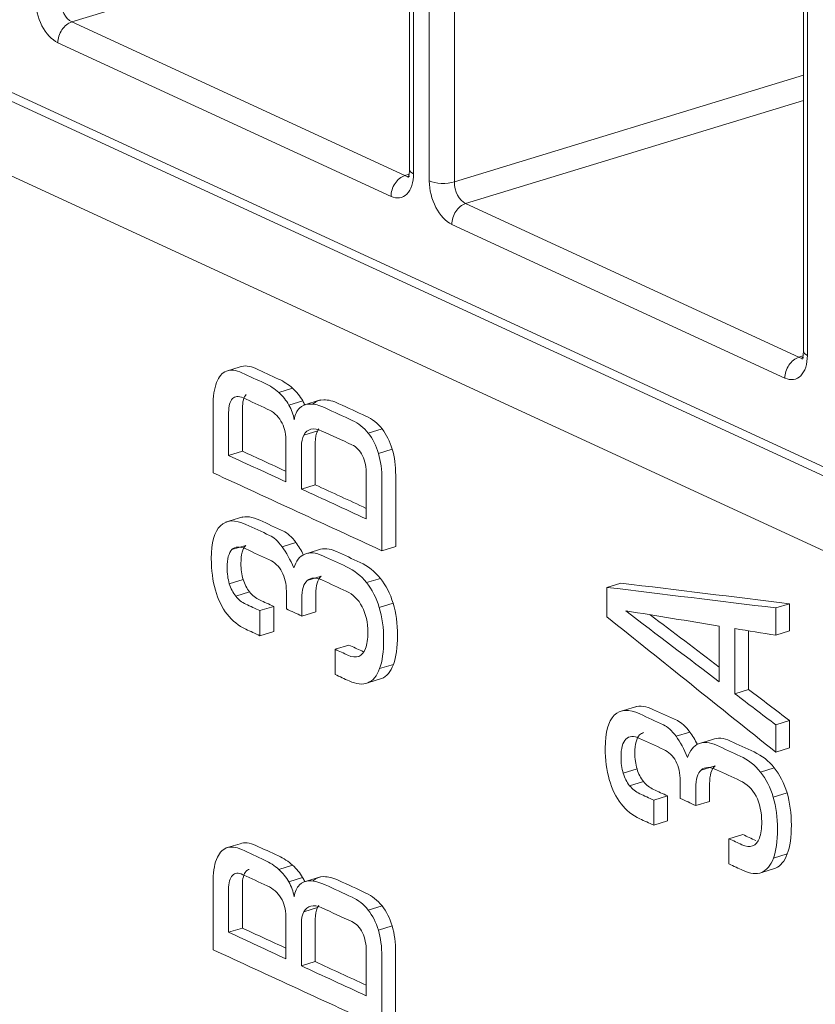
# Model space of a CAD drawing. Header units: millimetres. Extents: x 990 to 1809, y 0 to 562.
# Tile 500 of 550: x 1612.85 to 1617.31, y 154.67 to 160.2. Entities that reach past the tile are written whole.
import ezdxf

# ---------------------------------------------------------------- set-up
doc = ezdxf.new("R2010")
doc.units = ezdxf.units.MM
doc.layers.add('1', color=7, linetype='Continuous', true_color=0xffffff)
doc.layers.add('10', color=7, linetype='Continuous')

msp = doc.modelspace()

# ---------------------------------------------------------------- linework, layer by layer
at = {"layer": '1', "color": 7, "linetype": 'Continuous', "lineweight": 18}
for p, q in [((1604.5813, 163.1087), (1621.6937, 155.2149)), ((1614.082, 158.2479), (1614.0044, 158.2242)), ((1614.376, 158.1281), (1614.2984, 158.1044)), ((1614.4327, 158.0579), (1614.3551, 158.0342)), ((1614.5333, 158.0624), (1614.4363, 158.0328)), ((1614.4391, 157.8659), (1614.5167, 157.8896)), ((1614.8777, 157.9), (1614.8002, 157.8763)), ((1614.0171, 157.7513), (1614.0947, 157.775)), ((1614.9347, 157.7866), (1614.8572, 157.763)), ((1614.4254, 157.5629), (1614.503, 157.5866)), ((1614.096, 157.4063), (1613.9991, 157.3766)), ((1614.3946, 157.2628), (1614.317, 157.2391)), ((1614.1132, 157.2467), (1614.0357, 157.223)), ((1614.5215, 157.2209), (1614.444, 157.1972)), ((1614.9542, 157.2407), (1614.8767, 157.217)), ((1614.0986, 157.0555), (1614.021, 157.0318)), ((1614.5359, 157.0732), (1614.4583, 157.0496)), ((1614.8683, 157.0619), (1614.7907, 157.0382)), ((1616.2167, 157.0351), (1616.1391, 157.0114)), ((1614.1344, 156.9855), (1614.0568, 156.9618)), ((1614.2699, 156.9043), (1614.1923, 156.8806)), ((1614.5056, 156.874), (1614.428, 156.8503)), ((1614.9396, 156.9219), (1614.862, 156.8982)), ((1617.1635, 156.9196), (1617.086, 156.8959)), ((1614.2699, 156.7638), (1614.1923, 156.7401)), ((1617.1635, 156.7667), (1617.086, 156.743)), ((1614.6918, 156.6877), (1614.6143, 156.664)), ((1614.9412, 156.5789), (1614.8637, 156.5552)), ((1614.8751, 156.4994), (1614.7976, 156.4757)), ((1616.9336, 156.4384), (1616.8561, 156.4147)), ((1616.3053, 156.3432), (1616.2083, 156.3135)), ((1617.1635, 156.2637), (1617.086, 156.24)), ((1616.6038, 156.1997), (1616.5263, 156.176)), ((1616.7308, 156.1578), (1616.6532, 156.1341)), ((1617.1635, 156.1107), (1617.086, 156.087)), ((1616.3078, 155.9924), (1616.2303, 155.9687)), ((1616.7451, 156.0101), (1616.6676, 155.9865)), ((1617.0776, 155.9988), (1617, 155.9751)), ((1616.3437, 155.9223), (1616.2661, 155.8986)), ((1616.4791, 155.8413), (1616.4016, 155.8176)), ((1617.1489, 155.8588), (1617.0713, 155.8351)), ((1616.7148, 155.8109), (1616.6373, 155.7872)), ((1616.4791, 155.7007), (1616.4016, 155.677)), ((1616.9011, 155.6246), (1616.8235, 155.6009)), ((1614.0817, 155.5729), (1614.0041, 155.5492)), ((1617.1505, 155.5158), (1617.0729, 155.4921)), ((1614.3757, 155.453), (1614.2981, 155.4293)), ((1617.0844, 155.4363), (1617.0068, 155.4126)), ((1614.4323, 155.3829), (1614.3548, 155.3592)), ((1614.533, 155.3874), (1614.436, 155.3578)), ((1614.4388, 155.1909), (1614.5163, 155.2146)), ((1614.8774, 155.2249), (1614.7999, 155.2012)), ((1614.0168, 155.0762), (1614.0944, 155.0999)), ((1614.9344, 155.1116), (1614.8568, 155.0879)), ((1614.4251, 154.8879), (1614.5026, 154.9116))]:
    msp.add_line(p, q, dxfattribs=at)
for points, knots in [([(1602.3029, 176.4155), (1610.893, 172.4529), (1619.4832, 168.4903), (1632.3685, 162.5465), (1638.8111, 159.5745), (1645.2538, 156.6026), (1648.4751, 155.1166), (1649.5489, 154.6213), (1651.1595, 153.8783), (1651.6964, 153.6306), (1652.3675, 153.3211), (1652.5017, 153.2591), (1652.703, 153.1662), (1652.7701, 153.1353), (1652.8708, 153.0888), (1652.9043, 153.0734), (1652.9548, 153.0502), (1652.9716, 153.0425), (1652.9927, 153.0329), (1652.997, 153.031), (1653.0057, 153.0274), (1653.0147, 153.024), (1653.0242, 153.021), (1653.034, 153.0182), (1653.0391, 153.0169), (1653.0542, 153.0129), (1653.0641, 153.0101), (1653.0835, 153.0043), (1653.0931, 153.0012), (1653.1219, 152.992), (1653.1412, 152.9857), (1653.1988, 152.9667), (1653.2371, 152.9537), (1653.3514, 152.9131), (1653.4268, 152.8844), (1653.6514, 152.7941), (1653.7991, 152.7285), (1653.9456, 152.6591)], [0, 0, 0, 0, 0.5, 0.5, 0.75, 0.875, 0.875, 0.9375, 0.9375, 0.96875, 0.96875, 0.976563, 0.976563, 0.980469, 0.980469, 0.982422, 0.982422, 0.983398, 0.983398, 0.983643, 0.983643, 0.983887, 0.984131, 0.984131, 0.984375, 0.984375, 0.984863, 0.984863, 0.985352, 0.985352, 0.986328, 0.986328, 0.988281, 0.988281, 0.992188, 0.992188, 1, 1, 1, 1]), ([(1614.082, 158.2479), (1614.1061, 158.2575), (1614.1353, 158.2544), (1614.1696, 158.2386), (1614.2119, 158.219), (1614.2542, 158.1995), (1614.2966, 158.18), (1614.3265, 158.1662), (1614.353, 158.1489), (1614.376, 158.1281)], [0, 0, 0, 0, 0.333333, 0.333333, 0.333333, 0.666667, 0.666667, 0.666667, 1, 1, 1, 1]), ([(1614.0044, 158.2242), (1614.0285, 158.2338), (1614.0577, 158.2307), (1614.092, 158.2149), (1614.1343, 158.1953), (1614.1767, 158.1758), (1614.219, 158.1563), (1614.2489, 158.1425), (1614.2754, 158.1252), (1614.2984, 158.1044)], [0, 0, 0, 0, 0.333333, 0.333333, 0.333333, 0.666667, 0.666667, 0.666667, 1, 1, 1, 1]), ([(1613.9299, 157.6538), (1613.9299, 157.7781), (1613.9299, 157.9024), (1613.9299, 158.0267), (1613.9299, 158.0822), (1613.9363, 158.1266), (1613.9491, 158.1599)], [0, 0, 0, 0, 0.5, 0.5, 0.5, 1, 1, 1, 1]), ([(1614.3108, 157.9442), (1614.2926, 157.974), (1614.267, 157.9965), (1614.234, 158.0117), (1614.1886, 158.0326), (1614.1432, 158.0536), (1614.0979, 158.0745), (1614.0723, 158.0863), (1614.0524, 158.0848), (1614.0383, 158.0699)], [0, 0, 0, 0, 0.333333, 0.333333, 0.333333, 0.666667, 0.666667, 0.666667, 1, 1, 1, 1]), ([(1614.1159, 158.0936), (1614.1017, 158.0788), (1614.0947, 158.0526), (1614.0947, 158.015), (1614.0947, 157.935), (1614.0947, 157.855), (1614.0947, 157.775)], [0, 0, 0, 0, 0.5, 0.5, 0.5, 1, 1, 1, 1]), ([(1614.0383, 158.0699), (1614.0242, 158.0551), (1614.0171, 158.0289), (1614.0171, 157.9913), (1614.0171, 157.9113), (1614.0171, 157.8313), (1614.0171, 157.7513)], [0, 0, 0, 0, 0.5, 0.5, 0.5, 1, 1, 1, 1]), ([(1614.4144, 158.0169), (1614.4295, 158.032), (1614.4493, 158.0395), (1614.4979, 158.0401), (1614.5261, 158.0328), (1614.5583, 158.018), (1614.6088, 157.9946), (1614.6594, 157.9713), (1614.71, 157.948), (1614.7452, 157.9318), (1614.7752, 157.9079), (1614.8002, 157.8763)], [0, 0, 0, 0, 0.25, 0.25, 0.5, 0.5, 0.5, 0.75, 0.75, 0.75, 1, 1, 1, 1]), ([(1614.4919, 158.0406), (1614.5071, 158.0556), (1614.5269, 158.0632), (1614.5755, 158.0638), (1614.6037, 158.0565), (1614.6358, 158.0417), (1614.6864, 158.0183), (1614.737, 157.995), (1614.7875, 157.9717), (1614.8227, 157.9555), (1614.8528, 157.9316), (1614.8777, 157.9)], [0, 0, 0, 0, 0.25, 0.25, 0.5, 0.5, 0.5, 0.75, 0.75, 0.75, 1, 1, 1, 1]), ([(1614.3382, 157.6032), (1614.3382, 157.6825), (1614.3382, 157.7619), (1614.3382, 157.8413), (1614.3382, 157.8801), (1614.3291, 157.9145), (1614.3108, 157.9442)], [0, 0, 0, 0, 0.5, 0.5, 0.5, 1, 1, 1, 1]), ([(1614.4391, 157.8659), (1614.43, 157.8488), (1614.4254, 157.8271), (1614.4254, 157.801), (1614.4254, 157.7216), (1614.4254, 157.6423), (1614.4254, 157.5629)], [0, 0, 0, 0, 0.5, 0.5, 0.5, 1, 1, 1, 1]), ([(1614.5167, 157.8896), (1614.5076, 157.8725), (1614.503, 157.8508), (1614.503, 157.8247), (1614.503, 157.7453), (1614.503, 157.666), (1614.503, 157.5866)], [0, 0, 0, 0, 0.5, 0.5, 0.5, 1, 1, 1, 1]), ([(1614.768, 157.7491), (1614.7536, 157.7787), (1614.7337, 157.7994), (1614.708, 157.8112), (1614.6522, 157.8369), (1614.5965, 157.8627), (1614.5407, 157.8884)], [0, 0, 0, 0, 0.5, 0.5, 0.5, 1, 1, 1, 1]), ([(1614.8572, 157.763), (1614.8702, 157.719), (1614.8767, 157.67), (1614.8767, 157.6158), (1614.8767, 157.4829), (1614.8767, 157.35), (1614.8767, 157.217)], [0, 0, 0, 0, 0.5, 0.5, 0.5, 1, 1, 1, 1]), ([(1614.9347, 157.7866), (1614.9478, 157.7427), (1614.9542, 157.6937), (1614.9542, 157.6395), (1614.9542, 157.5066), (1614.9542, 157.3737), (1614.9542, 157.2407)], [0, 0, 0, 0, 0.5, 0.5, 0.5, 1, 1, 1, 1]), ([(1614.7894, 157.395), (1614.7894, 157.4776), (1614.7894, 157.5601), (1614.7894, 157.6426), (1614.7894, 157.6841), (1614.7823, 157.7196), (1614.768, 157.7491)], [0, 0, 0, 0, 0.5, 0.5, 0.5, 1, 1, 1, 1]), ([(1613.9709, 157.3566), (1614.0048, 157.3901), (1614.0525, 157.3926), (1614.1142, 157.3642), (1614.1584, 157.3438), (1614.2027, 157.3233), (1614.247, 157.3029), (1614.27, 157.2923), (1614.2933, 157.271), (1614.317, 157.2391)], [0, 0, 0, 0, 0.333333, 0.333333, 0.333333, 0.666667, 0.666667, 0.666667, 1, 1, 1, 1]), ([(1614.0855, 157.4031), (1614.1146, 157.4122), (1614.1499, 157.4071), (1614.1917, 157.3879), (1614.236, 157.3674), (1614.2803, 157.347), (1614.3245, 157.3266), (1614.3476, 157.316), (1614.3709, 157.2947), (1614.3946, 157.2628)], [0, 0, 0, 0, 0.253061, 0.253061, 0.253061, 0.626531, 0.626531, 0.626531, 1, 1, 1, 1]), ([(1613.9429, 156.9957), (1613.9277, 157.0486), (1613.9201, 157.1076), (1613.9201, 157.1726), (1613.9201, 157.2618), (1613.937, 157.3232), (1613.9709, 157.3566)], [0, 0, 0, 0, 0.5, 0.5, 0.5, 1, 1, 1, 1]), ([(1614.0357, 157.223), (1614.0177, 157.2049), (1614.0087, 157.1712), (1614.0087, 157.1222), (1614.0087, 157.089), (1614.0128, 157.0589), (1614.021, 157.0318)], [0, 0, 0, 0, 0.5, 0.5, 0.5, 1, 1, 1, 1]), ([(1614.316, 157.0985), (1614.2995, 157.1294), (1614.2763, 157.1517), (1614.2463, 157.1655), (1614.2019, 157.186), (1614.1573, 157.2066), (1614.1129, 157.2271), (1614.0794, 157.2425), (1614.0537, 157.2412), (1614.0357, 157.223)], [0, 0, 0, 0, 0.333333, 0.333333, 0.333333, 0.666667, 0.666667, 0.666667, 1, 1, 1, 1]), ([(1614.1132, 157.2467), (1614.0952, 157.2286), (1614.0862, 157.1949), (1614.0862, 157.1459), (1614.0862, 157.1127), (1614.0903, 157.0826), (1614.0986, 157.0555)], [0, 0, 0, 0, 0.5, 0.5, 0.5, 1, 1, 1, 1]), ([(1614.444, 157.1972), (1614.4724, 157.2093), (1614.5059, 157.2064), (1614.5446, 157.1886), (1614.5889, 157.1682), (1614.6331, 157.1477), (1614.7217, 157.1069), (1614.7595, 157.0772), (1614.7907, 157.0382)], [0, 0, 0, 0, 0.333333, 0.333333, 0.333333, 0.666667, 0.666667, 1, 1, 1, 1]), ([(1614.5215, 157.2209), (1614.55, 157.233), (1614.5835, 157.2301), (1614.6221, 157.2123), (1614.6664, 157.1919), (1614.7107, 157.1714), (1614.7993, 157.1306), (1614.837, 157.1009), (1614.8683, 157.0619)], [0, 0, 0, 0, 0.333333, 0.333333, 0.333333, 0.666667, 0.666667, 1, 1, 1, 1]), ([(1614.3408, 156.8906), (1614.3408, 156.9234), (1614.3408, 156.9562), (1614.3408, 156.989), (1614.3408, 157.0311), (1614.3325, 157.0676), (1614.316, 157.0985)], [0, 0, 0, 0, 0.5, 0.5, 0.5, 1, 1, 1, 1]), ([(1614.4583, 157.0496), (1614.4381, 157.0315), (1614.428, 156.9979), (1614.428, 156.9488), (1614.428, 156.916), (1614.428, 156.8831), (1614.428, 156.8503)], [0, 0, 0, 0, 0.5, 0.5, 0.5, 1, 1, 1, 1]), ([(1614.7849, 156.668), (1614.7936, 156.6911), (1614.7979, 156.7214), (1614.7979, 156.7591), (1614.7979, 156.8145), (1614.7873, 156.8624), (1614.7447, 156.9433), (1614.715, 156.9723), (1614.6768, 156.9899), (1614.6325, 157.0103), (1614.5882, 157.0308), (1614.5439, 157.0512), (1614.507, 157.0682), (1614.4785, 157.0677), (1614.4583, 157.0496)], [0, 0, 0, 0, 0.2, 0.2, 0.2, 0.4, 0.4, 0.6, 0.6, 0.6, 0.8, 0.8, 0.8, 1, 1, 1, 1]), ([(1614.5359, 157.0732), (1614.5157, 157.0552), (1614.5056, 157.0216), (1614.5056, 156.9725), (1614.5056, 156.9397), (1614.5056, 156.9068), (1614.5056, 156.874)], [0, 0, 0, 0, 0.5, 0.5, 0.5, 1, 1, 1, 1]), ([(1614.1344, 156.9855), (1614.15, 156.9658), (1614.1689, 156.9509), (1614.1911, 156.9407), (1614.2173, 156.9286), (1614.2436, 156.9165), (1614.2699, 156.9043)], [0, 0, 0, 0, 0.5, 0.5, 0.5, 1, 1, 1, 1]), ([(1614.0568, 156.9618), (1614.0725, 156.9421), (1614.0914, 156.9272), (1614.1135, 156.917), (1614.1398, 156.9049), (1614.166, 156.8928), (1614.1923, 156.8806)], [0, 0, 0, 0, 0.5, 0.5, 0.5, 1, 1, 1, 1]), ([(1614.862, 156.8982), (1614.8783, 156.8439), (1614.8865, 156.7838), (1614.8865, 156.6506), (1614.8789, 156.5963), (1614.8637, 156.5552)], [0, 0, 0, 0, 0.5, 0.5, 1, 1, 1, 1]), ([(1614.9396, 156.9219), (1614.9559, 156.8676), (1614.964, 156.8075), (1614.964, 156.6743), (1614.9564, 156.62), (1614.9412, 156.5789)], [0, 0, 0, 0, 0.5, 0.5, 1, 1, 1, 1]), ([(1614.1923, 156.7401), (1614.166, 156.7522), (1614.1398, 156.7643), (1614.1135, 156.7764), (1614.0727, 156.7953), (1614.0378, 156.8233), (1614.009, 156.8605)], [0, 0, 0, 0, 0.5, 0.5, 0.5, 1, 1, 1, 1]), ([(1614.6143, 156.664), (1614.6383, 156.6529), (1614.6624, 156.6418), (1614.71, 156.6199), (1614.7301, 156.6176), (1614.7468, 156.6239)], [0, 0, 0, 0, 0.5, 0.5, 1, 1, 1, 1]), ([(1614.6918, 156.6877), (1614.7159, 156.6766), (1614.74, 156.6655), (1614.768, 156.6526), (1614.7718, 156.651), (1614.7756, 156.6497)], [0, 0, 0, 0, 0.85694, 0.85694, 1, 1, 1, 1]), ([(1614.7976, 156.4757), (1614.7687, 156.4638), (1614.7339, 156.4673), (1614.6931, 156.4861), (1614.6668, 156.4983), (1614.6405, 156.5104), (1614.6143, 156.5225)], [0, 0, 0, 0, 0.5, 0.5, 0.5, 1, 1, 1, 1]), ([(1616.1802, 156.2935), (1616.214, 156.327), (1616.2618, 156.3295), (1616.3234, 156.3011), (1616.3677, 156.2807), (1616.412, 156.2602), (1616.4563, 156.2398), (1616.4793, 156.2292), (1616.5026, 156.2079), (1616.5263, 156.176)], [0, 0, 0, 0, 0.333333, 0.333333, 0.333333, 0.666667, 0.666667, 0.666667, 1, 1, 1, 1]), ([(1616.2948, 156.34), (1616.3238, 156.3491), (1616.3592, 156.3441), (1616.401, 156.3248), (1616.4453, 156.3044), (1616.4895, 156.2839), (1616.5338, 156.2635), (1616.5568, 156.2529), (1616.5802, 156.2316), (1616.6038, 156.1997)], [0, 0, 0, 0, 0.253035, 0.253035, 0.253035, 0.626518, 0.626518, 0.626518, 1, 1, 1, 1]), ([(1616.1521, 155.9326), (1616.137, 155.9855), (1616.1294, 156.0445), (1616.1294, 156.1095), (1616.1294, 156.1987), (1616.1463, 156.2601), (1616.1802, 156.2935)], [0, 0, 0, 0, 0.5, 0.5, 0.5, 1, 1, 1, 1]), ([(1616.5253, 156.0354), (1616.5088, 156.0662), (1616.4856, 156.0886), (1616.4556, 156.1024), (1616.4111, 156.1229), (1616.3666, 156.1435), (1616.3221, 156.164), (1616.2887, 156.1794), (1616.263, 156.178), (1616.2269, 156.1418), (1616.2179, 156.1082), (1616.2179, 156.0591), (1616.2179, 156.0259), (1616.2221, 155.9958), (1616.2303, 155.9687)], [0, 0, 0, 0, 0.2, 0.2, 0.2, 0.4, 0.4, 0.4, 0.6, 0.6, 0.8, 0.8, 0.8, 1, 1, 1, 1]), ([(1616.3432, 156.1962), (1616.3354, 156.1939), (1616.3285, 156.1897), (1616.3045, 156.1655), (1616.2955, 156.1319), (1616.2955, 156.0828), (1616.2955, 156.0496), (1616.2996, 156.0195), (1616.3078, 155.9924)], [0, 0, 0, 0, 0.14341, 0.14341, 0.571705, 0.571705, 0.571705, 1, 1, 1, 1]), ([(1616.7308, 156.1578), (1616.7592, 156.1699), (1616.7928, 156.167), (1616.8314, 156.1492), (1616.8757, 156.1288), (1616.92, 156.1083), (1617.0085, 156.0675), (1617.0463, 156.0378), (1617.0776, 155.9988)], [0, 0, 0, 0, 0.333333, 0.333333, 0.333333, 0.666667, 0.666667, 1, 1, 1, 1]), ([(1616.6532, 156.1341), (1616.6817, 156.1462), (1616.7152, 156.1433), (1616.7539, 156.1255), (1616.7981, 156.1051), (1616.8424, 156.0846), (1616.931, 156.0438), (1616.9687, 156.0141), (1617, 155.9751)], [0, 0, 0, 0, 0.333333, 0.333333, 0.333333, 0.666667, 0.666667, 1, 1, 1, 1]), ([(1616.55, 155.8275), (1616.55, 155.8603), (1616.55, 155.8931), (1616.55, 155.9259), (1616.55, 155.968), (1616.5418, 156.0045), (1616.5253, 156.0354)], [0, 0, 0, 0, 0.5, 0.5, 0.5, 1, 1, 1, 1]), ([(1616.6676, 155.9865), (1616.6474, 155.9684), (1616.6373, 155.9348), (1616.6373, 155.8857), (1616.6373, 155.8529), (1616.6373, 155.82), (1616.6373, 155.7872)], [0, 0, 0, 0, 0.5, 0.5, 0.5, 1, 1, 1, 1]), ([(1616.956, 155.5608), (1616.9728, 155.5671), (1616.9855, 155.5818), (1617.0028, 155.628), (1617.0072, 155.6583), (1617.0072, 155.6959), (1617.0072, 155.7514), (1616.9965, 155.7993), (1616.954, 155.8802), (1616.9242, 155.9092), (1616.886, 155.9268), (1616.8418, 155.9472), (1616.7975, 155.9677), (1616.7532, 155.9881), (1616.7163, 156.0051), (1616.6878, 156.0046), (1616.6676, 155.9865)], [0, 0, 0, 0, 0.166667, 0.166667, 0.333333, 0.333333, 0.333333, 0.5, 0.5, 0.666667, 0.666667, 0.666667, 0.833333, 0.833333, 0.833333, 1, 1, 1, 1]), ([(1616.7451, 156.0101), (1616.725, 155.9921), (1616.7148, 155.9585), (1616.7148, 155.9094), (1616.7148, 155.8766), (1616.7148, 155.8437), (1616.7148, 155.8109)], [0, 0, 0, 0, 0.5, 0.5, 0.5, 1, 1, 1, 1]), ([(1616.2661, 155.8986), (1616.2818, 155.879), (1616.3006, 155.8641), (1616.3228, 155.8539), (1616.349, 155.8418), (1616.3753, 155.8297), (1616.4016, 155.8176)], [0, 0, 0, 0, 0.5, 0.5, 0.5, 1, 1, 1, 1]), ([(1616.3437, 155.9223), (1616.3593, 155.9027), (1616.3782, 155.8878), (1616.4003, 155.8776), (1616.4266, 155.8655), (1616.4529, 155.8534), (1616.4791, 155.8413)], [0, 0, 0, 0, 0.5, 0.5, 0.5, 1, 1, 1, 1]), ([(1617.0713, 155.8351), (1617.0876, 155.7808), (1617.0957, 155.7207), (1617.0957, 155.5875), (1617.0881, 155.5332), (1617.0729, 155.4921)], [0, 0, 0, 0, 0.5, 0.5, 1, 1, 1, 1]), ([(1617.1489, 155.8588), (1617.1651, 155.8045), (1617.1733, 155.7444), (1617.1733, 155.6112), (1617.1657, 155.5569), (1617.1505, 155.5158)], [0, 0, 0, 0, 0.5, 0.5, 1, 1, 1, 1]), ([(1616.4016, 155.677), (1616.3753, 155.6891), (1616.349, 155.7012), (1616.3228, 155.7133), (1616.2819, 155.7322), (1616.2471, 155.7602), (1616.2182, 155.7974)], [0, 0, 0, 0, 0.5, 0.5, 0.5, 1, 1, 1, 1]), ([(1616.8235, 155.6009), (1616.8476, 155.5898), (1616.8717, 155.5787), (1616.9193, 155.5568), (1616.9393, 155.5545), (1616.956, 155.5608)], [0, 0, 0, 0, 0.5, 0.5, 1, 1, 1, 1]), ([(1616.9011, 155.6246), (1616.9252, 155.6135), (1616.9493, 155.6024), (1616.9734, 155.5913), (1616.9735, 155.5912), (1616.9735, 155.5912)], [0, 0, 0, 0, 0.998222, 0.998222, 1, 1, 1, 1]), ([(1614.0041, 155.5492), (1614.0282, 155.5588), (1614.0574, 155.5557), (1614.0917, 155.5399), (1614.134, 155.5203), (1614.1763, 155.5008), (1614.2187, 155.4813), (1614.2486, 155.4675), (1614.2751, 155.4502), (1614.2981, 155.4293)], [0, 0, 0, 0, 0.333333, 0.333333, 0.333333, 0.666667, 0.666667, 0.666667, 1, 1, 1, 1]), ([(1614.0817, 155.5729), (1614.1057, 155.5825), (1614.135, 155.5794), (1614.1693, 155.5636), (1614.2116, 155.544), (1614.2539, 155.5245), (1614.2962, 155.505), (1614.3262, 155.4912), (1614.3527, 155.4739), (1614.3757, 155.453)], [0, 0, 0, 0, 0.333333, 0.333333, 0.333333, 0.666667, 0.666667, 0.666667, 1, 1, 1, 1]), ([(1613.9295, 154.9788), (1613.9295, 155.1031), (1613.9295, 155.2274), (1613.9295, 155.3517), (1613.9295, 155.4072), (1613.936, 155.4515), (1613.9488, 155.4849)], [0, 0, 0, 0, 0.5, 0.5, 0.5, 1, 1, 1, 1]), ([(1617.0068, 155.4126), (1616.978, 155.4007), (1616.9431, 155.4042), (1616.9023, 155.4231), (1616.8761, 155.4352), (1616.8498, 155.4473), (1616.8235, 155.4594)], [0, 0, 0, 0, 0.5, 0.5, 0.5, 1, 1, 1, 1]), ([(1614.3105, 155.2692), (1614.2923, 155.299), (1614.2666, 155.3215), (1614.2337, 155.3367), (1614.1883, 155.3576), (1614.1429, 155.3786), (1614.0976, 155.3995), (1614.0719, 155.4113), (1614.0521, 155.4098), (1614.0239, 155.3801), (1614.0168, 155.3538), (1614.0168, 155.3162), (1614.0168, 155.2363), (1614.0168, 155.1562), (1614.0168, 155.0762)], [0, 0, 0, 0, 0.2, 0.2, 0.2, 0.4, 0.4, 0.4, 0.6, 0.6, 0.8, 0.8, 0.8, 1, 1, 1, 1]), ([(1614.1327, 155.4294), (1614.1262, 155.4275), (1614.1205, 155.4239), (1614.1014, 155.4038), (1614.0944, 155.3775), (1614.0944, 155.3399), (1614.0944, 155.26), (1614.0944, 155.1799), (1614.0944, 155.0999)], [0, 0, 0, 0, 0.150462, 0.150462, 0.575231, 0.575231, 0.575231, 1, 1, 1, 1]), ([(1614.4916, 155.3656), (1614.5068, 155.3806), (1614.5265, 155.3882), (1614.5752, 155.3887), (1614.6034, 155.3815), (1614.6355, 155.3667), (1614.6861, 155.3433), (1614.7366, 155.32), (1614.7872, 155.2967), (1614.8224, 155.2804), (1614.8525, 155.2565), (1614.8774, 155.2249)], [0, 0, 0, 0, 0.25, 0.25, 0.5, 0.5, 0.5, 0.75, 0.75, 0.75, 1, 1, 1, 1]), ([(1614.414, 155.3419), (1614.4292, 155.3569), (1614.449, 155.3645), (1614.4976, 155.3651), (1614.5258, 155.3578), (1614.5579, 155.343), (1614.6085, 155.3196), (1614.6591, 155.2963), (1614.7097, 155.273), (1614.7448, 155.2567), (1614.7749, 155.2328), (1614.7999, 155.2012)], [0, 0, 0, 0, 0.25, 0.25, 0.5, 0.5, 0.5, 0.75, 0.75, 0.75, 1, 1, 1, 1]), ([(1614.3378, 154.9281), (1614.3378, 155.0075), (1614.3378, 155.0869), (1614.3378, 155.1662), (1614.3378, 155.2051), (1614.3287, 155.2394), (1614.3105, 155.2692)], [0, 0, 0, 0, 0.5, 0.5, 0.5, 1, 1, 1, 1]), ([(1614.5163, 155.2146), (1614.5072, 155.1975), (1614.5026, 155.1758), (1614.5026, 155.1497), (1614.5026, 155.0703), (1614.5026, 154.9909), (1614.5026, 154.9116)], [0, 0, 0, 0, 0.5, 0.5, 0.5, 1, 1, 1, 1]), ([(1614.7676, 155.0741), (1614.7533, 155.1037), (1614.7333, 155.1243), (1614.7077, 155.1361), (1614.6519, 155.1619), (1614.5961, 155.1876), (1614.5404, 155.2134)], [0, 0, 0, 0, 0.5, 0.5, 0.5, 1, 1, 1, 1]), ([(1614.4388, 155.1909), (1614.4297, 155.1738), (1614.4251, 155.1521), (1614.4251, 155.126), (1614.4251, 155.0466), (1614.4251, 154.9673), (1614.4251, 154.8879)], [0, 0, 0, 0, 0.5, 0.5, 0.5, 1, 1, 1, 1]), ([(1614.9344, 155.1116), (1614.9474, 155.0677), (1614.9539, 155.0186), (1614.9539, 154.9645), (1614.9539, 154.8315), (1614.9539, 154.6986), (1614.9539, 154.5657)], [0, 0, 0, 0, 0.5, 0.5, 0.5, 1, 1, 1, 1]), ([(1614.7891, 154.72), (1614.7891, 154.8025), (1614.7891, 154.8851), (1614.7891, 154.9676), (1614.7891, 155.0091), (1614.782, 155.0445), (1614.7676, 155.0741)], [0, 0, 0, 0, 0.5, 0.5, 0.5, 1, 1, 1, 1]), ([(1614.8568, 155.0879), (1614.8699, 155.044), (1614.8764, 154.9949), (1614.8764, 154.9408), (1614.8764, 154.8078), (1614.8764, 154.6749), (1614.8764, 154.542)], [0, 0, 0, 0, 0.5, 0.5, 0.5, 1, 1, 1, 1])]:
    msp.add_open_spline(points, degree=3, knots=knots, dxfattribs=at)
for points in [[(1554.3022, 161.6948), (1582.5426, 148.6677), (1610.783, 135.6407), (1639.0234, 122.6136)], [(1613.9491, 158.1599), (1613.9619, 158.1932), (1613.9803, 158.2146), (1614.0044, 158.2242)], [(1614.2984, 158.1044), (1614.3215, 158.0835), (1614.3403, 158.0602), (1614.3551, 158.0342)], [(1614.376, 158.1281), (1614.399, 158.1072), (1614.4179, 158.0839), (1614.4327, 158.0579)], [(1614.3551, 158.0342), (1614.3698, 158.0083), (1614.3798, 157.9804), (1614.385, 157.9506)], [(1614.4327, 158.0579), (1614.4368, 158.0506), (1614.4406, 158.0432), (1614.444, 158.0356)], [(1614.385, 157.9506), (1614.3894, 157.9798), (1614.3991, 158.002), (1614.4144, 158.0169)], [(1614.4788, 157.8983), (1614.4615, 157.8939), (1614.4482, 157.8831), (1614.4391, 157.8659)], [(1614.5407, 157.8884), (1614.5168, 157.8994), (1614.4962, 157.9027), (1614.4788, 157.8983)], [(1614.5239, 157.9008), (1614.5212, 157.8975), (1614.5188, 157.8937), (1614.5167, 157.8896)], [(1614.8002, 157.8763), (1614.8251, 157.8447), (1614.8441, 157.8069), (1614.8572, 157.763)], [(1614.8777, 157.9), (1614.9027, 157.8684), (1614.9217, 157.8306), (1614.9347, 157.7866)], [(1614.0171, 157.7513), (1614.1241, 157.7019), (1614.2312, 157.6525), (1614.3382, 157.6032)], [(1614.0947, 157.775), (1614.1758, 157.7375), (1614.257, 157.7001), (1614.3382, 157.6626)], [(1614.8767, 157.217), (1614.5611, 157.3626), (1614.2455, 157.5082), (1613.9299, 157.6538)], [(1614.503, 157.5866), (1614.5985, 157.5426), (1614.694, 157.4985), (1614.7894, 157.4545)], [(1614.4254, 157.5629), (1614.5468, 157.5069), (1614.6681, 157.451), (1614.7894, 157.395)], [(1614.3946, 157.2628), (1614.4096, 157.2425), (1614.4239, 157.2191), (1614.4374, 157.1925)], [(1614.317, 157.2391), (1614.3406, 157.2071), (1614.3625, 157.1674), (1614.3825, 157.1199)], [(1614.3825, 157.1199), (1614.395, 157.1594), (1614.4155, 157.1852), (1614.444, 157.1972)], [(1614.0986, 157.0555), (1614.1068, 157.0285), (1614.1188, 157.0051), (1614.1344, 156.9855)], [(1614.7907, 157.0382), (1614.822, 156.9993), (1614.8458, 156.9526), (1614.862, 156.8982)], [(1614.8683, 157.0619), (1614.8996, 157.023), (1614.9233, 156.9763), (1614.9396, 156.9219)], [(1616.2167, 157.0351), (1616.5323, 156.9966), (1616.8479, 156.9581), (1617.1635, 156.9196)], [(1614.009, 156.8605), (1613.9801, 156.8977), (1613.9581, 156.9428), (1613.9429, 156.9957)], [(1614.021, 157.0318), (1614.0293, 157.0048), (1614.0412, 156.9814), (1614.0568, 156.9618)], [(1616.1391, 157.0114), (1616.4547, 156.9729), (1616.7704, 156.9344), (1617.086, 156.8959)], [(1616.1391, 156.8451), (1616.1391, 156.9005), (1616.1391, 156.956), (1616.1391, 157.0114)], [(1614.1923, 156.8806), (1614.1923, 156.8338), (1614.1923, 156.7869), (1614.1923, 156.7401)], [(1614.2699, 156.9043), (1614.2699, 156.8575), (1614.2699, 156.8106), (1614.2699, 156.7638)], [(1614.428, 156.8503), (1614.399, 156.8637), (1614.3698, 156.8771), (1614.3408, 156.8906)], [(1616.244, 156.8799), (1616.4189, 156.7469), (1616.5939, 156.614), (1616.7688, 156.481)], [(1616.7688, 156.7945), (1616.5939, 156.823), (1616.4189, 156.8514), (1616.244, 156.8799)], [(1617.086, 156.8959), (1617.086, 156.845), (1617.086, 156.794), (1617.086, 156.743)], [(1617.1635, 156.9196), (1617.1635, 156.8686), (1617.1635, 156.8177), (1617.1635, 156.7667)], [(1617.086, 156.087), (1616.7704, 156.3397), (1616.4547, 156.5924), (1616.1391, 156.8451)], [(1616.3823, 156.8574), (1616.5112, 156.7595), (1616.64, 156.6616), (1616.7688, 156.5637)], [(1616.7688, 156.481), (1616.7688, 156.5855), (1616.7688, 156.69), (1616.7688, 156.7945)], [(1616.8561, 156.7803), (1616.8561, 156.6585), (1616.8561, 156.5366), (1616.8561, 156.4147)], [(1617.086, 156.743), (1617.0093, 156.7554), (1616.9327, 156.7679), (1616.8561, 156.7803)], [(1616.9336, 156.7677), (1616.9336, 156.658), (1616.9336, 156.5482), (1616.9336, 156.4384)], [(1614.6143, 156.5225), (1614.6143, 156.5697), (1614.6143, 156.6168), (1614.6143, 156.664)], [(1614.7468, 156.6239), (1614.7635, 156.6302), (1614.7762, 156.6449), (1614.7849, 156.668)], [(1614.8637, 156.5552), (1614.8485, 156.5141), (1614.8265, 156.4876), (1614.7976, 156.4757)], [(1614.9412, 156.5789), (1614.926, 156.5378), (1614.904, 156.5113), (1614.8751, 156.4994)], [(1616.9336, 156.4384), (1617.0103, 156.3802), (1617.0869, 156.3219), (1617.1635, 156.2637)], [(1616.8561, 156.4147), (1616.9327, 156.3565), (1617.0093, 156.2982), (1617.086, 156.24)], [(1617.1635, 156.2637), (1617.1635, 156.2127), (1617.1635, 156.1617), (1617.1635, 156.1107)], [(1617.086, 156.24), (1617.086, 156.189), (1617.086, 156.138), (1617.086, 156.087)], [(1616.5263, 156.176), (1616.5499, 156.144), (1616.5718, 156.1043), (1616.5917, 156.0568)], [(1616.6038, 156.1997), (1616.6188, 156.1794), (1616.6331, 156.156), (1616.6467, 156.1294)], [(1616.5917, 156.0568), (1616.6043, 156.0963), (1616.6248, 156.1221), (1616.6532, 156.1341)], [(1616.3078, 155.9924), (1616.3161, 155.9654), (1616.328, 155.942), (1616.3437, 155.9223)], [(1617.0776, 155.9988), (1617.1088, 155.9598), (1617.1326, 155.9132), (1617.1489, 155.8588)], [(1616.2182, 155.7974), (1616.1894, 155.8346), (1616.1674, 155.8797), (1616.1521, 155.9326)], [(1616.2303, 155.9687), (1616.2385, 155.9417), (1616.2505, 155.9183), (1616.2661, 155.8986)], [(1617, 155.9751), (1617.0313, 155.9361), (1617.055, 155.8895), (1617.0713, 155.8351)], [(1616.4791, 155.8413), (1616.4791, 155.7944), (1616.4791, 155.7475), (1616.4791, 155.7007)], [(1616.6373, 155.7872), (1616.6082, 155.8006), (1616.5791, 155.814), (1616.55, 155.8275)], [(1616.4016, 155.8176), (1616.4016, 155.7707), (1616.4016, 155.7238), (1616.4016, 155.677)], [(1616.8235, 155.4594), (1616.8235, 155.5066), (1616.8235, 155.5537), (1616.8235, 155.6009)], [(1613.9488, 155.4849), (1613.9616, 155.5181), (1613.98, 155.5396), (1614.0041, 155.5492)], [(1617.0729, 155.4921), (1617.0578, 155.451), (1617.0357, 155.4245), (1617.0068, 155.4126)], [(1617.1505, 155.5158), (1617.1353, 155.4747), (1617.1133, 155.4482), (1617.0844, 155.4363)], [(1614.3757, 155.453), (1614.3987, 155.4322), (1614.4176, 155.4089), (1614.4323, 155.3829)], [(1614.2981, 155.4293), (1614.3211, 155.4085), (1614.34, 155.3852), (1614.3548, 155.3592)], [(1614.4323, 155.3829), (1614.4365, 155.3756), (1614.4403, 155.3682), (1614.4436, 155.3606)], [(1614.3548, 155.3592), (1614.3695, 155.3333), (1614.3795, 155.3054), (1614.3847, 155.2756)], [(1614.3847, 155.2756), (1614.3891, 155.3048), (1614.3988, 155.3269), (1614.414, 155.3419)], [(1614.4785, 155.2233), (1614.4611, 155.2189), (1614.4479, 155.208), (1614.4388, 155.1909)], [(1614.5404, 155.2134), (1614.5165, 155.2244), (1614.4959, 155.2277), (1614.4785, 155.2233)], [(1614.5236, 155.2258), (1614.5209, 155.2224), (1614.5185, 155.2187), (1614.5163, 155.2146)], [(1614.8774, 155.2249), (1614.9024, 155.1933), (1614.9214, 155.1556), (1614.9344, 155.1116)], [(1614.7999, 155.2012), (1614.8248, 155.1696), (1614.8438, 155.1319), (1614.8568, 155.0879)], [(1614.0944, 155.0999), (1614.1755, 155.0625), (1614.2567, 155.025), (1614.3378, 154.9876)], [(1614.0168, 155.0762), (1614.1238, 155.0269), (1614.2308, 154.9775), (1614.3378, 154.9281)], [(1614.8764, 154.542), (1614.5608, 154.6876), (1614.2451, 154.8332), (1613.9295, 154.9788)], [(1614.4251, 154.8879), (1614.5464, 154.8319), (1614.6678, 154.7759), (1614.7891, 154.72)], [(1614.5026, 154.9116), (1614.5981, 154.8675), (1614.6936, 154.8235), (1614.7891, 154.7794)]]:
    msp.add_open_spline(points, degree=3, dxfattribs=at)
at = {"layer": '10', "color": 7, "linetype": 'Continuous', "lineweight": 18}
for p, q in [((1604.1593, 163.7737), (1621.6504, 155.7052)), ((1604.195, 163.7066), (1621.686, 155.6381)), ((1615.0317, 162.789), (1615.0317, 159.3556)), ((1615.0541, 162.7653), (1615.0541, 159.332)), ((1615.1425, 162.7245), (1615.1425, 159.2912)), ((1615.2832, 162.7191), (1615.2832, 159.2858)), ((1617.241, 161.7699), (1617.241, 158.3365)), ((1617.2634, 161.7462), (1617.2634, 158.3128)), ((1615.0318, 160.762), (1613.137, 160.1831)), ((1613.137, 160.1831), (1615.0054, 159.3212)), ((1614.9279, 159.2048), (1613.0595, 160.0667)), ((1615.2832, 159.2858), (1617.241, 159.884)), ((1617.241, 159.7429), (1615.3463, 159.164)), ((1615.0054, 159.3212), (1615.029, 159.3284)), ((1615.3463, 159.164), (1617.2147, 158.3021)), ((1617.1372, 158.1857), (1615.2687, 159.0476)), ((1617.2147, 158.3021), (1617.2383, 158.3093))]:
    msp.add_line(p, q, dxfattribs=at)
for centre, major_axis, ratio, start_param, end_param in [((1613.0595, 160.2521), (-0.0584, 0.1913), 0.585049, 1.089521, 2.660317), ((1613.137, 160.2758), (0.0292, -0.0956), 0.585049, 4.231114, 5.80191), ((1613.137, 160.0904), (0.0419, 0.0908), 0.718873, 0.57051, 2.141307), ((1615.1317, 159.3556), (-0.1, 0), 0.375419, 6.283179, 6.966309), ((1614.9279, 159.3902), (-0.0584, 0.1913), 0.585049, 2.660317, 4.231114), ((1615.0054, 159.2285), (0.0419, 0.0908), 0.718873, 0.57051, 2.141307), ((1615.0054, 159.4139), (0.0292, -0.0956), 0.585049, 5.80191, 6.272954), ((1615.2201, 159.3149), (0.1, 0), 0.375419, 3.824717, 5.395513), ((1615.2687, 159.233), (-0.0584, 0.1913), 0.585049, 1.089521, 2.660317), ((1615.3463, 159.2566), (0.0292, -0.0956), 0.585049, 4.231114, 5.80191), ((1615.3463, 159.0713), (0.0419, 0.0908), 0.718873, 0.57051, 2.141307), ((1617.1372, 158.3711), (-0.0584, 0.1913), 0.585049, 2.660317, 4.231114), ((1617.341, 158.3365), (-0.1, 0), 0.375419, 6.283179, 6.966309), ((1617.2147, 158.2094), (0.0419, 0.0908), 0.718873, 0.57051, 2.141307), ((1617.2147, 158.3948), (0.0292, -0.0956), 0.585049, 5.80191, 6.272954)]:
    msp.add_ellipse(centre, major_axis=major_axis, ratio=ratio, start_param=start_param, end_param=end_param, dxfattribs=at)
for points in [[(1615.0317, 159.3556), (1615.0314, 159.3454), (1615.0302, 159.3292), (1615.0251, 159.3139), (1615.0231, 159.3114), (1615.0231, 159.3114)], [(1617.241, 158.3365), (1617.2406, 158.3263), (1617.2394, 158.3101), (1617.2343, 158.2948), (1617.2324, 158.2923), (1617.2324, 158.2923)]]:
    msp.add_open_spline(points, degree=3, knots=[0, 0, 0, 0, 0.357476, 0.687752, 1, 1, 1, 1], dxfattribs=at)

doc.saveas('drawing.dxf')
